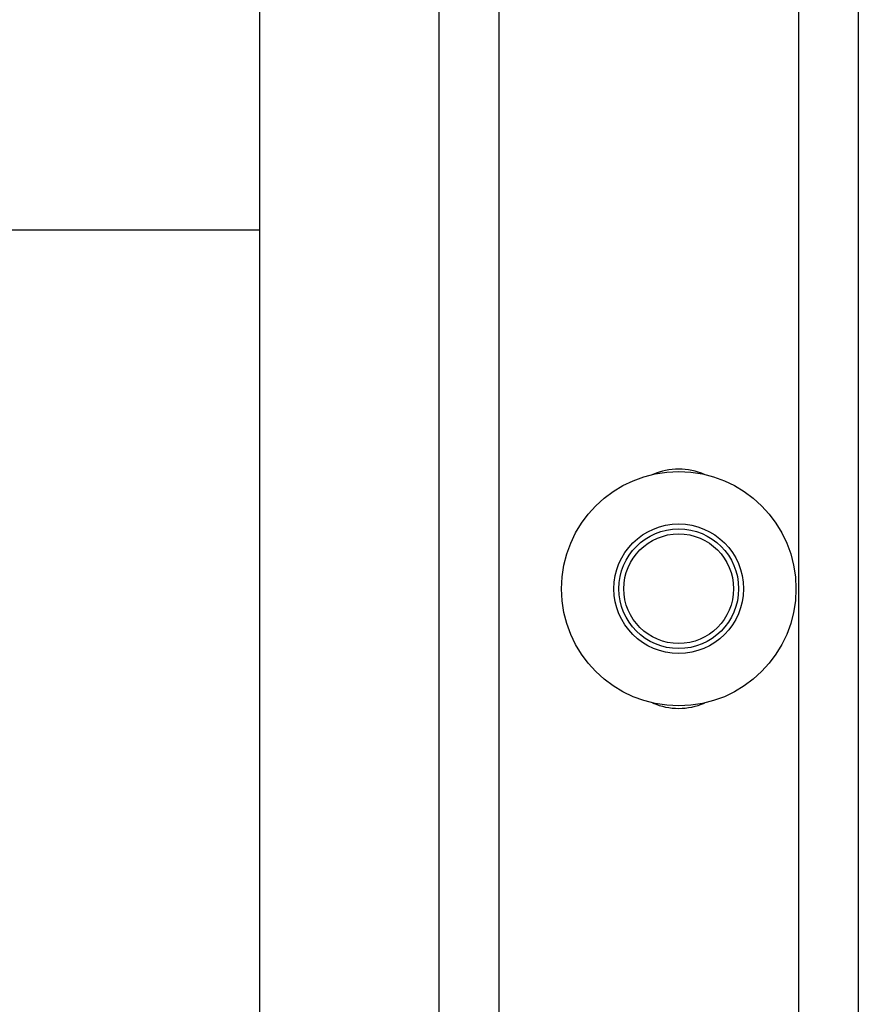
# Model space of a CAD drawing. Header units: inches. Extents: x 170 to 284, y 215 to 248.
# Tile 308 of 656: x 185.913 to 186.093, y 243.457 to 243.668. Entities that reach past the tile are written whole.
import ezdxf

# ---------------------------------------------------------------- set-up
doc = ezdxf.new("R2010")
doc.units = ezdxf.units.IN
doc.header["$LTSCALE"] = 0.25
doc.header["$MEASUREMENT"] = 0
doc.layers.add('LH BENCH MOUNT', color=7, linetype='Continuous')

msp = doc.modelspace()

# ---------------------------------------------------------------- hatches: boundary and pattern name
at = {"layer": 'LH BENCH MOUNT'}
h = msp.add_hatch(dxfattribs=at)
h.set_pattern_fill('ANSI31', color=256, style=0)
h.set_pattern_definition([(45, (0, -0.5529264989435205), (-0.08838834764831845, 0.08838834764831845), [])])
h.paths.add_polyline_path([(185.4488698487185, 243.6231789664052), (185.9644948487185, 243.6231789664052), (185.9644948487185, 245.0999116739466), (185.7280007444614, 245.0999116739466), (185.7280007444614, 245.1645705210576), (185.6895855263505, 245.0312116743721), (185.6895855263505, 245.0999116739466), (185.4488698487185, 245.0999116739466)])

# ---------------------------------------------------------------- linework, layer by layer
for p, q in [((185.9644897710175, 239.6015567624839), (185.9644897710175, 245.0845667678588)), ((186.0030111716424, 239.6015567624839), (186.0030111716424, 243.7671937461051)), ((186.0158516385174, 239.6015567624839), (186.0158516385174, 243.7662396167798)), ((186.0800539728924, 243.761468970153), (186.0800539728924, 239.6015567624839)), ((186.0928944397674, 243.7605148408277), (186.0928944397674, 239.6015567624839)), ((185.9644897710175, 239.6426462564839), (185.9644897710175, 243.7498835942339)), ((185.4488698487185, 243.6231789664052), (185.9644948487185, 243.6231789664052))]:
    msp.add_line(p, q, dxfattribs=at)
for radius in [0.02515019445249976, 0.01390194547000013, 0.01284046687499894, 0.01177042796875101]:
    msp.add_circle((186.0543730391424, 243.5461481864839), radius, dxfattribs=at)
for centre, radius, start, end in [((186.0543730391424, 243.5579186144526), 0.01391050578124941, 66.57992814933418, 113.4200718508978), ((186.0543730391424, 243.5343777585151), 0.0139105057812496, 246.5799281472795, 293.4200718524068)]:
    msp.add_arc(centre, radius, start, end, dxfattribs=at)

doc.saveas('drawing.dxf')
